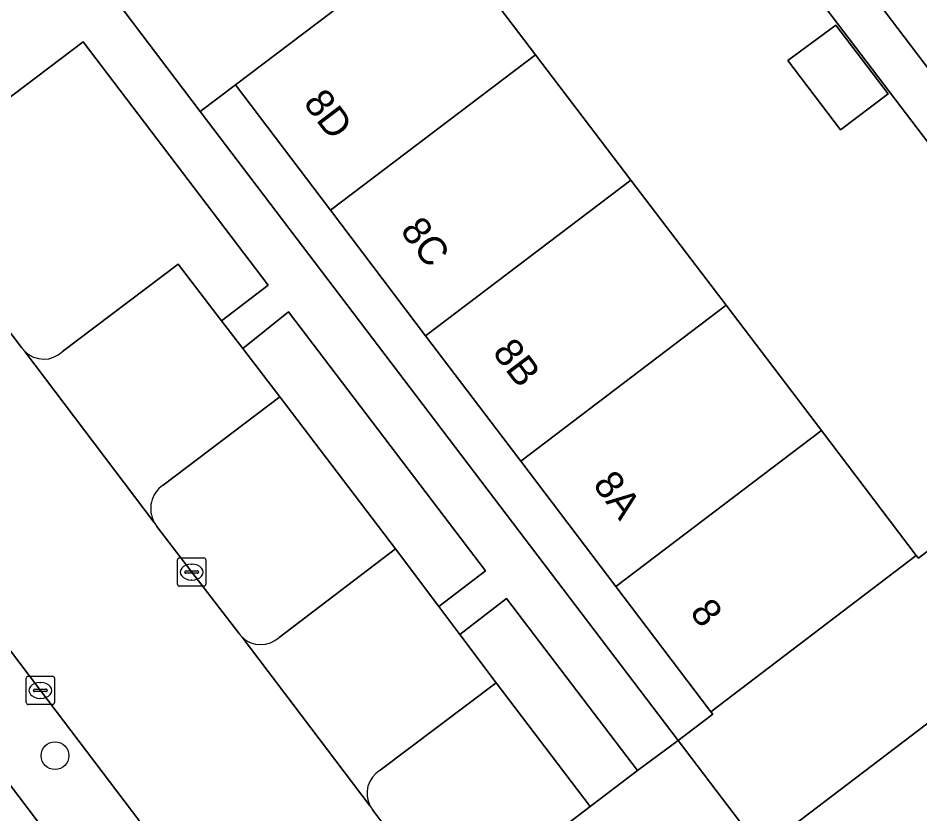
# Model space of a CAD drawing. Extents: x 160023 to 161302, y 384750 to 385707.
# Drawn here: x 160403.93 to 160435.71, y 385417.09 to 385445.15 of the extents above; entities that cross this region are included whole.
import ezdxf

# ---------------------------------------------------------------- set-up
doc = ezdxf.new("R2010")
doc.units = 0
for name, color, linetype in [('IMGEO_Berm_groen', 7, 'Continuous'), ('IMGEO_Boom', 7, 'Continuous'), ('IMGEO_Erf', 7, 'Continuous'), ('IMGEO_Groenvoorziening', 7, 'Continuous'), ('IMGEO_Kolk', 7, 'Continuous'), ('IMGEO_Pand', 7, 'Continuous'), ('IMGEO_Pand_nummerreeks', 7, 'Continuous'), ('IMGEO_Parkeervlak_open', 7, 'Continuous'), ('IMGEO_Rijbaan_lokaal_open', 7, 'Continuous'), ('IMGEO_Voetpad_open', 7, 'Continuous')]:
    doc.layers.add(name, color=color, linetype=linetype)

msp = doc.modelspace()

# ---------------------------------------------------------------- linework, layer by layer
at = {"layer": 'IMGEO_Berm_groen'}
for points in [[(160417.224, 385426.434), (160413.149, 385431.794), (160409.035, 385428.682)], [(160408.816, 385427.229), (160410.045, 385425.618), (160411.703, 385423.462)], [(160413.126, 385423.314), (160417.224, 385426.434)], [(160416.427, 385417.224), (160419.074, 385413.699), (160419.102, 385413.663), (160419.941, 385414.303), (160419.998, 385414.228), (160424.088, 385417.352), (160420.776, 385421.719)], [(160420.776, 385421.719), (160416.689, 385418.631)]]:
    msp.add_lwpolyline(points, dxfattribs=at)
for centre, radius, start, end in [((160409.609, 385427.853), 1.008, 124.6746, 208.9171), ((160409.538, 385427.805), 0.924, 208.4316, 218.5588), ((160412.414, 385423.958), 0.867, 214.9214, 227.2183), ((160412.48, 385424.015), 0.953, 226.6214, 312.674), ((160417.17, 385417.814), 0.948, 120.4713, 207.7582), ((160417.229, 385417.846), 1.015, 207.785, 217.802)]:
    msp.add_arc(centre, radius, start, end, dxfattribs=at)
at = {"layer": 'IMGEO_Boom'}
msp.add_circle((160405.23, 385419.147), 0.489, dxfattribs=at)
at = {"layer": 'IMGEO_Erf'}
for points in [[(160451.258, 385460.404), (160451.171, 385460.338), (160446.755, 385456.992), (160442.32, 385453.631), (160437.885, 385450.27), (160433.455, 385446.913), (160433.365, 385446.845), (160437.861, 385440.91), (160455.74, 385454.483)], [(160429.582, 385449.19), (160430.932, 385450.22), (160427.511, 385454.704), (160424.343, 385452.287), (160418.906, 385448.14), (160422.166, 385443.852), (160425.522, 385439.436), (160428.879, 385435.02), (160432.236, 385430.605), (160435.58, 385426.205), (160435.651, 385426.112), (160442.9, 385431.685), (160440.288, 385435.118)], [(160431.048, 385443.646), (160432.739, 385444.899), (160434.583, 385442.475), (160432.908, 385441.201)]]:
    msp.add_lwpolyline(points, close=True, dxfattribs=at)
at = {"layer": 'IMGEO_Groenvoorziening'}
for points in [[(160424.343, 385452.287), (160421.569, 385455.933), (160408.915, 385446.328), (160407.661, 385445.392), (160410.35, 385441.852), (160411.584, 385442.787), (160418.811, 385448.265), (160418.906, 385448.14)], [(160413.458, 385434.79), (160411.844, 385433.494), (160413.149, 385431.794), (160417.224, 385426.434), (160418.756, 385424.4), (160420.404, 385425.656)], [(160396.244, 385427.877), (160394.543, 385425.634), (160408.547, 385407.167), (160412.345, 385406.623)], [(160421.139, 385424.689), (160419.492, 385423.423), (160420.776, 385421.719), (160424.088, 385417.352), (160425.752, 385418.623)]]:
    msp.add_lwpolyline(points, close=True, dxfattribs=at)
for points in [[(160406.224, 385444.303), (160400.449, 385439.945), (160399.642, 385439.336), (160404.049, 385433.536)], [(160405.493, 385433.388), (160409.565, 385436.466), (160411.092, 385434.475), (160412.746, 385435.726), (160406.224, 385444.303)]]:
    msp.add_lwpolyline(points, dxfattribs=at)
for centre, radius, start, end in [((160162.51, 385246.947), 287.185, 30.79872, 42.74787), ((160404.864, 385434.103), 0.993, 214.8384, 225.4138), ((160404.834, 385434.078), 0.954, 225.6517, 313.657)]:
    msp.add_arc(centre, radius, start, end, dxfattribs=at)
at = {"layer": 'IMGEO_Kolk'}
for p, q in [((160409.544, 385425.192), (160409.544, 385426.044)), ((160409.619, 385426.118), (160410.471, 385426.118)), ((160410.545, 385426.044), (160410.545, 385425.192)), ((160409.803, 385425.612), (160409.803, 385425.624)), ((160409.846, 385425.661), (160410.244, 385425.661)), ((160410.032, 385425.898), (160410.057, 385425.898)), ((160410.287, 385425.624), (160410.287, 385425.612)), ((160410.241, 385425.575), (160409.843, 385425.575)), ((160410.055, 385425.338), (160410.03, 385425.338)), ((160410.471, 385425.118), (160409.619, 385425.118)), ((160404.212, 385421.021), (160404.212, 385421.873)), ((160404.287, 385421.947), (160405.139, 385421.947)), ((160405.213, 385421.873), (160405.213, 385421.021)), ((160404.514, 385421.49), (160404.912, 385421.49)), ((160404.7, 385421.727), (160404.725, 385421.727)), ((160404.471, 385421.441), (160404.471, 385421.453)), ((160404.909, 385421.404), (160404.511, 385421.404)), ((160404.723, 385421.167), (160404.698, 385421.167)), ((160404.955, 385421.453), (160404.955, 385421.441)), ((160405.139, 385420.947), (160404.287, 385420.947))]:
    msp.add_line(p, q, dxfattribs=at)
for points in [[(160409.544, 385425.192), (160409.544, 385426.044)], [(160409.619, 385426.118), (160410.471, 385426.118)], [(160410.545, 385426.044), (160410.545, 385425.192)], [(160410.471, 385425.118), (160409.619, 385425.118)], [(160404.212, 385421.021), (160404.212, 385421.873)], [(160404.287, 385421.947), (160405.139, 385421.947)], [(160405.213, 385421.873), (160405.213, 385421.021)], [(160405.139, 385420.947), (160404.287, 385420.947)]]:
    msp.add_lwpolyline(points, dxfattribs=at)
for centre, radius, start, end in [((160409.621, 385426.042), 0.0765, 91.552, 178.448), ((160409.621, 385426.042), 0.0765, 91.552, 178.448), ((160410.469, 385426.042), 0.0765, 1.552, 88.448), ((160410.469, 385426.042), 0.0765, 1.552, 88.448), ((160409.843, 385425.621), 0.0403, 85.8775, 175.7526), ((160409.84, 385425.611), 0.0366, 178.938, 274.7102), ((160410.244, 385425.618), 0.043, 264.8664, 352.4533), ((160410.248, 385425.623), 0.0386, 1.7309, 96.639), ((160409.621, 385425.194), 0.0765, 181.552, 268.448), ((160409.621, 385425.194), 0.0765, 181.552, 268.448), ((160410.469, 385425.194), 0.0765, 271.552, 358.448), ((160410.469, 385425.194), 0.0765, 271.552, 358.448), ((160404.289, 385421.871), 0.0765, 91.552, 178.448), ((160404.289, 385421.871), 0.0765, 91.552, 178.448), ((160405.137, 385421.871), 0.0765, 1.552, 88.448), ((160405.137, 385421.871), 0.0765, 1.552, 88.448), ((160404.511, 385421.45), 0.0403, 85.8775, 175.7526), ((160404.916, 385421.452), 0.0386, 1.7309, 96.639), ((160404.508, 385421.44), 0.0366, 178.938, 274.7102), ((160404.912, 385421.447), 0.043, 264.8664, 352.4533), ((160404.289, 385421.023), 0.0765, 181.552, 268.448), ((160404.289, 385421.023), 0.0765, 181.552, 268.448), ((160405.137, 385421.023), 0.0765, 271.552, 358.448), ((160405.137, 385421.023), 0.0765, 271.552, 358.448)]:
    msp.add_arc(centre, radius, start, end, dxfattribs=at)
for centre, major_axis, ratio, start_param, end_param in [((160410.031, 385425.618), (-0.387, 0.002), 0.722429, 4.712389, 7.853982), ((160410.056, 385425.618), (-0.39, 0.002), 0.717154, 1.570796, 4.712389), ((160404.699, 385421.447), (-0.387, 0.002), 0.722429, 4.712389, 7.853982), ((160404.724, 385421.447), (-0.39, 0.002), 0.717154, 1.570796, 4.712389)]:
    msp.add_ellipse(centre, major_axis=major_axis, ratio=ratio, start_param=start_param, end_param=end_param, dxfattribs=at)
at = {"layer": 'IMGEO_Pand'}
for points in [[(160422.166, 385443.852), (160418.906, 385448.14), (160418.811, 385448.265), (160411.584, 385442.787), (160414.936, 385438.368)], [(160431.048, 385443.646), (160432.908, 385441.201), (160434.583, 385442.475), (160432.739, 385444.899)], [(160425.522, 385439.436), (160422.166, 385443.852), (160414.936, 385438.368), (160418.288, 385433.949)], [(160428.879, 385435.02), (160425.522, 385439.436), (160418.288, 385433.949), (160421.639, 385429.529)], [(160432.236, 385430.605), (160428.879, 385435.02), (160421.639, 385429.529), (160424.991, 385425.11)], [(160435.58, 385426.205), (160432.236, 385430.605), (160424.991, 385425.11), (160428.343, 385420.691)], [(160442.283, 385418.107), (160438.928, 385422.532), (160430.984, 385416.487), (160434.333, 385412.074)]]:
    msp.add_lwpolyline(points, close=True, dxfattribs=at)
at = {"layer": 'IMGEO_Parkeervlak_open'}
for points in [[(160411.844, 385433.494), (160411.092, 385434.475), (160409.565, 385436.466), (160405.493, 385433.388)], [(160404.167, 385433.396), (160408.726, 385427.365)], [(160409.035, 385428.682), (160413.149, 385431.794), (160411.844, 385433.494)], [(160419.492, 385423.423), (160418.756, 385424.4), (160417.224, 385426.434), (160413.126, 385423.314)], [(160416.689, 385418.631), (160420.776, 385421.719), (160419.492, 385423.423)], [(160411.825, 385423.322), (160416.331, 385417.373)]]:
    msp.add_lwpolyline(points, dxfattribs=at)
for centre, radius, start, end in [((160404.834, 385434.078), 0.954, 225.6517, 313.657), ((160409.609, 385427.853), 1.008, 124.6746, 208.9171), ((160412.48, 385424.015), 0.953, 226.6214, 312.674), ((160417.17, 385417.814), 0.948, 120.4713, 207.7582)]:
    msp.add_arc(centre, radius, start, end, dxfattribs=at)
at = {"layer": 'IMGEO_Rijbaan_lokaal_open'}
for points in [[(160459.553, 385451.644), (160449.825, 385464.519), (160448.667, 385463.642), (160451.171, 385460.338), (160451.258, 385460.404), (160455.74, 385454.483), (160437.861, 385440.91), (160433.365, 385446.845), (160433.455, 385446.913), (160430.932, 385450.22), (160429.582, 385449.19), (160440.288, 385435.118), (160441.485, 385436.035), (160438.654, 385439.771), (160456.502, 385453.347)], [(160459.234, 385449.636), (160441.485, 385436.035), (160440.288, 385435.118), (160442.9, 385431.685), (160435.651, 385426.112), (160435.58, 385426.205), (160428.343, 385420.691), (160428.407, 385420.607), (160427.191, 385419.685), (160430.053, 385415.912), (160430.921, 385416.571), (160430.984, 385416.487), (160438.928, 385422.532), (160438.853, 385422.631), (160445.785, 385427.894), (160462.686, 385405.637)], [(160404.049, 385433.536), (160399.642, 385439.336), (160397.344, 385442.36), (160397.172, 385442.587), (160392.367, 385448.924)], [(160395.237, 385433.967), (160404.713, 385421.447), (160417.096, 385405.118), (160417.826, 385404.12)], [(160408.726, 385427.365), (160404.167, 385433.396)], [(160411.703, 385423.462), (160410.045, 385425.618), (160408.816, 385427.229)], [(160416.331, 385417.373), (160411.825, 385423.322)], [(160432.591, 385395.946), (160428.078, 385401.907), (160428.037, 385401.943), (160422.933, 385408.619), (160422.464, 385409.262), (160422.136, 385409.692), (160419.102, 385413.663), (160419.074, 385413.699), (160416.427, 385417.224)]]:
    msp.add_lwpolyline(points, dxfattribs=at)
msp.add_lwpolyline([(160430.053, 385415.912), (160427.191, 385419.685), (160425.752, 385418.623), (160424.088, 385417.352), (160419.998, 385414.228), (160422.86, 385410.478), (160426.957, 385413.562), (160428.622, 385414.816)], close=True, dxfattribs=at)
for centre, radius, start, end in [((160404.864, 385434.103), 0.993, 214.8384, 225.4138), ((160409.538, 385427.805), 0.924, 208.4316, 218.5588), ((160412.414, 385423.958), 0.867, 214.9214, 227.2183), ((160417.229, 385417.846), 1.015, 207.785, 217.802)]:
    msp.add_arc(centre, radius, start, end, dxfattribs=at)
at = {"layer": 'IMGEO_Voetpad_open'}
for points in [[(160350.024, 385488.651), (160367.08, 385466.212), (160368.038, 385465.011), (160379.347, 385450.169), (160382.746, 385445.725), (160395.301, 385429.122), (160396.244, 385427.877), (160412.345, 385406.623), (160413.667, 385404.897), (160423.12, 385392.394), (160424.961, 385389.985), (160433.643, 385378.622)], [(160400.449, 385439.945), (160406.224, 385444.303), (160412.746, 385435.726), (160411.092, 385434.475), (160411.844, 385433.494), (160413.458, 385434.79), (160420.404, 385425.656), (160418.756, 385424.4), (160419.492, 385423.423), (160421.139, 385424.689), (160425.752, 385418.623), (160427.191, 385419.685), (160410.35, 385441.852), (160407.661, 385445.392), (160405.193, 385448.65), (160385.083, 385475.134)], [(160436.279, 385379.87), (160427.549, 385391.338), (160427.123, 385391.698), (160418.053, 385403.664), (160417.826, 385404.12), (160417.096, 385405.118), (160404.713, 385421.447), (160395.237, 385433.967), (160392.454, 385437.463), (160385.787, 385446.27), (160380.916, 385452.746), (160375.389, 385459.902)]]:
    msp.add_lwpolyline(points, dxfattribs=at)
msp.add_lwpolyline([(160418.288, 385433.949), (160414.936, 385438.368), (160411.584, 385442.787), (160410.35, 385441.852), (160427.191, 385419.685), (160428.407, 385420.607), (160428.343, 385420.691), (160424.991, 385425.11), (160421.639, 385429.529)], close=True, dxfattribs=at)
msp.add_arc((160162.51, 385246.947), 287.185, 30.79872, 42.74787, dxfattribs=at)

# ---------------------------------------------------------------- texts
at = {"layer": 'IMGEO_Pand_nummerreeks'}
for s, p in [('8D', (160413.953, 385442.147)), ('8C', (160417.368, 385437.643)), ('8B', (160420.617, 385433.359)), ('8A', (160424.154, 385428.696)), ('8', (160427.571, 385424.191))]:
    msp.add_text(s, height=1, rotation=307.179, dxfattribs=at).set_placement(p)

doc.saveas('drawing.dxf')
